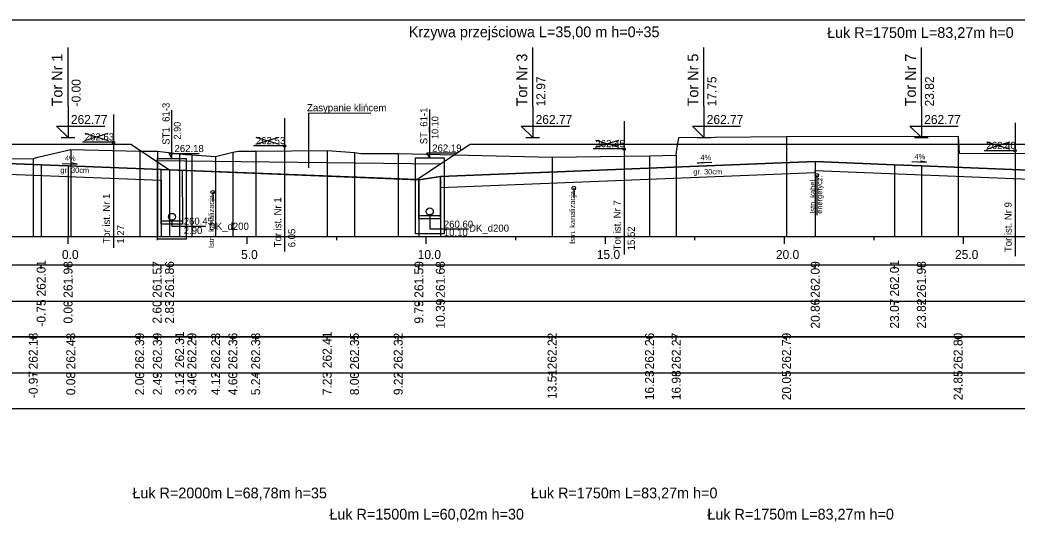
# Model space of a CAD drawing. Extents: x 6516023 to 6560129, y 5513077 to 5529206.
# Drawn here: x 6519236.57 to 6519264.41, y 5514566.02 to 5514580.16 of the extents above; entities that cross this region are included whole.
import ezdxf

# ---------------------------------------------------------------- set-up
doc = ezdxf.new("R2010")
doc.units = 0
for name, color, linetype in [('IR_default', 7, 'Continuous'), ('TOR_PRZEK_P-kable', 7, 'Continuous'), ('TOR_PRZEK_P-komponent', 7, 'Continuous'), ('TOR_PRZEK_P-odwodnienie', 7, 'Continuous'), ('TOR_PRZEK_P-opisy', 7, 'Continuous'), ('TOR_PRZEK_P-tabelka istniejace', 7, 'Continuous'), ('TOR_PRZEK_P-tabelka projektowane', 7, 'Continuous'), ('TOR_PRZEK_P-teren istniejacy', 7, 'Continuous'), ('TOR_PRZEK_P-tory istniejace', 7, 'Continuous'), ('TOR_PRZEK_P-tory projektowane', 7, 'Continuous'), ('TOR_PRZEK_P-uklad odniesienia', 7, 'Continuous'), ('TOR_PRZEK_P-warstwa ochronna I', 7, 'Continuous'), ('TOR_PRZEK_P-warstwa ochronna II', 7, 'Continuous'), ('TOR_RAMKI-ramka+tabelka 1', 7, 'Continuous')]:
    doc.layers.add(name, color=color, linetype=linetype)

msp = doc.modelspace()

# ---------------------------------------------------------------- linework, layer by layer
at = {"layer": 'IR_default'}
msp.add_lwpolyline([(6519236.163, 5514576.692), (6519237.798, 5514576.692), (6519239.663, 5514576.692), (6519240.24, 5514576.307), (6519240.746, 5514575.97), (6519247.653, 5514575.698), (6519249.136, 5514576.692), (6519251.002, 5514576.692), (6519252.636, 5514576.692), (6519253.325, 5514576.692), (6519253.913, 5514576.692), (6519255.548, 5514576.692), (6519257.413, 5514576.692), (6519258.772, 5514576.692), (6519259.984, 5514576.692), (6519263.484, 5514576.692), (6519264.189, 5514576.692), (6519264.798, 5514576.692)], dxfattribs=at)
at = {"layer": 'TOR_PRZEK_P-kable'}
for p, q in [((6519258.817, 5514575.818), (6519258.817, 5514574.708)), ((6519252.03, 5514575.461), (6519252.03, 5514575.191)), ((6519241.952, 5514575.347), (6519241.952, 5514575.077))]:
    msp.add_line(p, q, dxfattribs=at)
for centre in [(6519258.817, 5514575.818), (6519252.03, 5514575.461), (6519241.952, 5514575.347)]:
    msp.add_circle(centre, 0.05, dxfattribs=at)
at = {"layer": 'TOR_PRZEK_P-komponent'}
msp.add_line((6519248.295, 5514576.128), (6519240.37, 5514576.221), dxfattribs=at)
for points in [[(6519236.163, 5514576.692), (6519239.663, 5514576.692), (6519240.746, 5514575.97), (6519247.653, 5514575.698), (6519247.653, 5514575.698), (6519249.136, 5514576.692), (6519252.636, 5514576.692), (6519253.913, 5514576.692), (6519257.413, 5514576.692), (6519259.984, 5514576.692), (6519263.484, 5514576.692), (6519264.798, 5514576.692)], [(6519266.548, 5514575.89), (6519261.734, 5514576.082), (6519260.984, 5514576.112), (6519258.772, 5514576.201), (6519248.306, 5514575.782), (6519247.707, 5514575.696), (6519247.653, 5514575.698), (6519247.653, 5514575.698), (6519240.746, 5514575.97), (6519237.913, 5514576.084), (6519237.163, 5514576.114), (6519235.518, 5514576.179)]]:
    msp.add_lwpolyline(points, dxfattribs=at)
at = {"layer": 'TOR_PRZEK_P-odwodnienie'}
for p, q in [((6519240.815, 5514576.291), (6519240.815, 5514577.641)), ((6519248.01, 5514576.305), (6519248.01, 5514577.655)), ((6519240.732, 5514576.429), (6519241.572, 5514576.429)), ((6519240.815, 5514576.291), (6519240.732, 5514576.429)), ((6519247.927, 5514576.443), (6519248.767, 5514576.443)), ((6519248.01, 5514576.305), (6519247.927, 5514576.443)), ((6519240.515, 5514574.455), (6519240.51, 5514575.98)), ((6519241.115, 5514574.457), (6519241.11, 5514575.96)), ((6519248.31, 5514574.607), (6519248.306, 5514575.782)), ((6519247.71, 5514574.605), (6519247.707, 5514575.696)), ((6519248.31, 5514574.686), (6519247.71, 5514574.686)), ((6519241.115, 5514574.536), (6519240.515, 5514574.536)), ((6519241.115, 5514574.456), (6519240.515, 5514574.456)), ((6519248.31, 5514574.606), (6519247.71, 5514574.606))]:
    msp.add_line(p, q, dxfattribs=at)
for points in [[(6519240.415, 5514574.706), (6519240.415, 5514576.291), (6519241.215, 5514576.291), (6519241.215, 5514574.036), (6519240.415, 5514574.036), (6519240.415, 5514574.706)], [(6519247.61, 5514574.856), (6519247.61, 5514576.305), (6519248.41, 5514576.305), (6519248.41, 5514574.186), (6519247.61, 5514574.186), (6519247.61, 5514574.856)], [(6519248.01, 5514574.706), (6519248.01, 5514574.325), (6519249.095, 5514574.325)], [(6519240.815, 5514574.556), (6519240.815, 5514574.399), (6519241.76, 5514574.399)]]:
    msp.add_lwpolyline(points, dxfattribs=at)
for centre, radius in [((6519248.01, 5514574.806), 0.1), ((6519240.815, 5514574.656), 0.1), ((6519248.01, 5514574.706), 0.03), ((6519240.815, 5514574.556), 0.03)]:
    msp.add_circle(centre, radius, dxfattribs=at)
at = {"layer": 'TOR_PRZEK_P-opisy'}
for p in [(6519244.638, 5514576.41), (6519244.638, 5514576.027)]:
    msp.add_line(p, (6519244.638, 5514577.557), dxfattribs=at)
for points in [[(6519246.37, 5514577.546), (6519244.638, 5514577.557)], [(6519237.748, 5514576.152), (6519238.166, 5514576.133), (6519237.998, 5514576.162)], [(6519255.889, 5514576.175), (6519255.471, 5514576.156), (6519255.639, 5514576.184)], [(6519261.464, 5514576.2), (6519261.882, 5514576.181), (6519261.714, 5514576.209)]]:
    msp.add_lwpolyline(points, dxfattribs=at)
at = {"layer": 'TOR_PRZEK_P-tabelka istniejace'}
for p, q in [((6519236.942, 5514571.206), (6519236.942, 5514571.306)), ((6519237.989, 5514571.206), (6519237.989, 5514571.306)), ((6519239.913, 5514571.206), (6519239.913, 5514571.306)), ((6519240.406, 5514571.206), (6519240.406, 5514571.306)), ((6519241.029, 5514571.206), (6519241.029, 5514571.306)), ((6519241.371, 5514571.206), (6519241.371, 5514571.306)), ((6519242.034, 5514571.206), (6519242.034, 5514571.306)), ((6519242.514, 5514571.206), (6519242.514, 5514571.306)), ((6519243.151, 5514571.206), (6519243.151, 5514571.306)), ((6519245.145, 5514571.206), (6519245.145, 5514571.306)), ((6519245.91, 5514571.206), (6519245.91, 5514571.306)), ((6519247.13, 5514571.206), (6519247.13, 5514571.306)), ((6519251.425, 5514571.206), (6519251.425, 5514571.306)), ((6519254.145, 5514571.206), (6519254.145, 5514571.306)), ((6519254.891, 5514571.206), (6519254.891, 5514571.306)), ((6519257.968, 5514571.206), (6519257.968, 5514571.306)), ((6519262.759, 5514571.206), (6519262.759, 5514571.306)), ((6519186.663, 5514570.306), (6519280.463, 5514570.306)), ((6519236.942, 5514570.206), (6519236.942, 5514570.306)), ((6519237.989, 5514570.206), (6519237.989, 5514570.306)), ((6519239.913, 5514570.206), (6519239.913, 5514570.306)), ((6519240.406, 5514570.206), (6519240.406, 5514570.306)), ((6519241.029, 5514570.206), (6519241.029, 5514570.306)), ((6519241.371, 5514570.206), (6519241.371, 5514570.306)), ((6519242.034, 5514570.206), (6519242.034, 5514570.306)), ((6519242.514, 5514570.206), (6519242.514, 5514570.306)), ((6519243.151, 5514570.206), (6519243.151, 5514570.306)), ((6519245.145, 5514570.206), (6519245.145, 5514570.306)), ((6519245.91, 5514570.206), (6519245.91, 5514570.306)), ((6519247.13, 5514570.206), (6519247.13, 5514570.306)), ((6519251.425, 5514570.206), (6519251.425, 5514570.306)), ((6519254.145, 5514570.206), (6519254.145, 5514570.306)), ((6519254.891, 5514570.206), (6519254.891, 5514570.306)), ((6519257.968, 5514570.206), (6519257.968, 5514570.306)), ((6519262.759, 5514570.206), (6519262.759, 5514570.306))]:
    msp.add_line(p, q, dxfattribs=at)
for points in [[(6519257.968, 5514576.898), (6519257.968, 5514574.306), (6519257.968, 5514574.176), (6519257.968, 5514574.106)], [(6519262.759, 5514576.91), (6519262.759, 5514574.306), (6519262.759, 5514574.176), (6519262.759, 5514574.106)], [(6519236.942, 5514576.285), (6519236.942, 5514574.306), (6519236.942, 5514574.176), (6519236.942, 5514574.106)], [(6519237.989, 5514576.537), (6519237.989, 5514574.306), (6519237.989, 5514574.176), (6519237.989, 5514574.106)], [(6519239.913, 5514576.493), (6519239.913, 5514574.306), (6519239.913, 5514574.176), (6519239.913, 5514574.106)], [(6519240.406, 5514576.494), (6519240.406, 5514574.306), (6519240.406, 5514574.176), (6519240.406, 5514574.106)], [(6519241.029, 5514576.42), (6519241.029, 5514574.306), (6519241.029, 5514574.176), (6519241.029, 5514574.106)], [(6519241.371, 5514576.393), (6519241.371, 5514574.306), (6519241.371, 5514574.176), (6519241.371, 5514574.106)], [(6519242.034, 5514576.34), (6519242.034, 5514574.306), (6519242.034, 5514574.176), (6519242.034, 5514574.106)], [(6519242.514, 5514576.461), (6519242.514, 5514574.306), (6519242.514, 5514574.176), (6519242.514, 5514574.106)], [(6519243.151, 5514576.49), (6519243.151, 5514574.306), (6519243.151, 5514574.176), (6519243.151, 5514574.106)], [(6519245.145, 5514576.511), (6519245.145, 5514574.306), (6519245.145, 5514574.176), (6519245.145, 5514574.106)], [(6519245.91, 5514576.458), (6519245.91, 5514574.306), (6519245.91, 5514574.176), (6519245.91, 5514574.106)], [(6519247.13, 5514576.43), (6519247.13, 5514574.306), (6519247.13, 5514574.176), (6519247.13, 5514574.106)], [(6519251.425, 5514576.325), (6519251.425, 5514574.306), (6519251.425, 5514574.176), (6519251.425, 5514574.106)], [(6519254.145, 5514576.365), (6519254.145, 5514574.306), (6519254.145, 5514574.176), (6519254.145, 5514574.106)], [(6519254.891, 5514576.377), (6519254.891, 5514574.306), (6519254.891, 5514574.176), (6519254.891, 5514574.106)]]:
    msp.add_lwpolyline(points, dxfattribs=at)
msp.add_lwpolyline([(6519186.663, 5514571.306), (6519186.663, 5514569.306), (6519280.463, 5514569.306), (6519280.463, 5514571.306)], close=True, dxfattribs=at)
at = {"layer": 'TOR_PRZEK_P-tabelka projektowane'}
for p, q in [((6519237.163, 5514573.206), (6519237.163, 5514573.306)), ((6519237.913, 5514573.206), (6519237.913, 5514573.306)), ((6519240.511, 5514573.206), (6519240.511, 5514573.306)), ((6519240.746, 5514573.206), (6519240.746, 5514573.306)), ((6519247.707, 5514573.206), (6519247.707, 5514573.306)), ((6519248.306, 5514573.206), (6519248.306, 5514573.306)), ((6519258.772, 5514573.206), (6519258.772, 5514573.306)), ((6519260.984, 5514573.206), (6519260.984, 5514573.306)), ((6519261.734, 5514573.206), (6519261.734, 5514573.306)), ((6519186.663, 5514572.306), (6519280.463, 5514572.306)), ((6519237.163, 5514572.206), (6519237.163, 5514572.306)), ((6519237.913, 5514572.206), (6519237.913, 5514572.306)), ((6519240.511, 5514572.206), (6519240.511, 5514572.306)), ((6519240.746, 5514572.206), (6519240.746, 5514572.306)), ((6519247.707, 5514572.206), (6519247.707, 5514572.306)), ((6519248.306, 5514572.206), (6519248.306, 5514572.306)), ((6519258.772, 5514572.206), (6519258.772, 5514572.306)), ((6519260.984, 5514572.206), (6519260.984, 5514572.306)), ((6519261.734, 5514572.206), (6519261.734, 5514572.306))]:
    msp.add_line(p, q, dxfattribs=at)
for points in [[(6519237.163, 5514576.114), (6519237.163, 5514574.306), (6519237.163, 5514574.176), (6519237.163, 5514574.106)], [(6519237.913, 5514576.084), (6519237.913, 5514574.306), (6519237.913, 5514574.176), (6519237.913, 5514574.106)], [(6519258.772, 5514576.201), (6519258.772, 5514574.306), (6519258.772, 5514574.176), (6519258.772, 5514574.106)], [(6519260.984, 5514576.112), (6519260.984, 5514574.306), (6519260.984, 5514574.176), (6519260.984, 5514574.106)], [(6519261.734, 5514576.082), (6519261.734, 5514574.306), (6519261.734, 5514574.176), (6519261.734, 5514574.106)], [(6519240.746, 5514575.97), (6519240.746, 5514574.306), (6519240.746, 5514574.176), (6519240.746, 5514574.106)], [(6519248.306, 5514575.782), (6519248.306, 5514574.306), (6519248.306, 5514574.176), (6519248.306, 5514574.106)], [(6519240.511, 5514575.68), (6519240.511, 5514574.306), (6519240.511, 5514574.176), (6519240.511, 5514574.106)], [(6519247.707, 5514575.696), (6519247.707, 5514574.306), (6519247.707, 5514574.176), (6519247.707, 5514574.106)]]:
    msp.add_lwpolyline(points, dxfattribs=at)
msp.add_lwpolyline([(6519186.663, 5514573.306), (6519186.663, 5514571.306), (6519280.463, 5514571.306), (6519280.463, 5514573.306)], close=True, dxfattribs=at)
at = {"layer": 'TOR_PRZEK_P-teren istniejacy'}
msp.add_lwpolyline([(6519236.168, 5514576.277), (6519236.942, 5514576.285), (6519237.108, 5514576.331), (6519237.989, 5514576.537), (6519239.913, 5514576.493), (6519240.406, 5514576.494), (6519241.029, 5514576.42), (6519241.192, 5514576.398), (6519241.371, 5514576.393), (6519242.034, 5514576.34), (6519242.514, 5514576.461), (6519242.661, 5514576.493), (6519243.151, 5514576.49), (6519245.145, 5514576.511), (6519245.91, 5514576.458), (6519246.089, 5514576.426), (6519247.13, 5514576.43), (6519251.425, 5514576.325), (6519254.145, 5514576.365), (6519254.891, 5514576.377), (6519254.897, 5514576.469), (6519254.967, 5514576.878), (6519257.968, 5514576.898), (6519262.759, 5514576.91), (6519262.772, 5514576.736), (6519262.793, 5514576.437), (6519265.254, 5514576.426)], dxfattribs=at)
at = {"layer": 'TOR_PRZEK_P-tory istniejace'}
for p, q in [((6519239.179, 5514577.516), (6519239.179, 5514573.795)), ((6519243.958, 5514577.412), (6519243.958, 5514573.692)), ((6519253.435, 5514577.329), (6519253.435, 5514573.608)), ((6519264.349, 5514577.279), (6519264.349, 5514573.559)), ((6519238.38, 5514576.787), (6519239.032, 5514576.99)), ((6519238.38, 5514576.99), (6519239.032, 5514576.787)), ((6519243.159, 5514576.684), (6519243.811, 5514576.887)), ((6519243.159, 5514576.887), (6519243.811, 5514576.684)), ((6519239.18, 5514576.74), (6519238.314, 5514576.74)), ((6519243.959, 5514576.637), (6519243.093, 5514576.637)), ((6519252.636, 5514576.6), (6519253.288, 5514576.803)), ((6519252.636, 5514576.803), (6519253.288, 5514576.6)), ((6519263.55, 5514576.551), (6519264.202, 5514576.754)), ((6519263.55, 5514576.754), (6519264.202, 5514576.551)), ((6519253.436, 5514576.553), (6519252.57, 5514576.553)), ((6519264.35, 5514576.504), (6519263.484, 5514576.504))]:
    msp.add_line(p, q, dxfattribs=at)
for centre in [(6519239.18, 5514576.74), (6519243.959, 5514576.637), (6519253.436, 5514576.553), (6519264.35, 5514576.504)]:
    msp.add_circle(centre, 0.035, dxfattribs=at)
at = {"layer": 'TOR_PRZEK_P-tory projektowane'}
for p, q in [((6519237.913, 5514577.75), (6519237.913, 5514579.382)), ((6519250.886, 5514577.75), (6519250.886, 5514579.382)), ((6519255.663, 5514577.75), (6519255.663, 5514579.382)), ((6519261.734, 5514577.75), (6519261.734, 5514579.382)), ((6519237.913, 5514577.75), (6519237.913, 5514576.872)), ((6519250.886, 5514577.75), (6519250.886, 5514576.872)), ((6519255.663, 5514577.75), (6519255.663, 5514576.872)), ((6519261.734, 5514577.75), (6519261.734, 5514576.872)), ((6519237.913, 5514576.872), (6519237.594, 5514577.192)), ((6519237.594, 5514577.192), (6519238.938, 5514577.192)), ((6519250.886, 5514576.872), (6519250.567, 5514577.191)), ((6519250.567, 5514577.191), (6519251.911, 5514577.191)), ((6519255.663, 5514576.872), (6519255.344, 5514577.191)), ((6519255.344, 5514577.191), (6519256.688, 5514577.191)), ((6519261.734, 5514576.872), (6519261.415, 5514577.191)), ((6519261.415, 5514577.191), (6519262.76, 5514577.191)), ((6519237.721, 5514576.872), (6519238.105, 5514576.872)), ((6519250.694, 5514576.872), (6519251.078, 5514576.872)), ((6519255.471, 5514576.872), (6519255.855, 5514576.872)), ((6519261.543, 5514576.872), (6519261.926, 5514576.872))]:
    msp.add_line(p, q, dxfattribs=at)
at = {"layer": 'TOR_PRZEK_P-uklad odniesienia'}
for p, q in [((6519190.463, 5514574.106), (6519280.463, 5514574.106)), ((6519237.913, 5514573.906), (6519237.913, 5514574.106)), ((6519240.413, 5514574.006), (6519240.413, 5514574.106)), ((6519242.913, 5514573.906), (6519242.913, 5514574.106)), ((6519245.413, 5514574.006), (6519245.413, 5514574.106)), ((6519247.913, 5514573.906), (6519247.913, 5514574.106)), ((6519250.413, 5514574.006), (6519250.413, 5514574.106)), ((6519252.913, 5514573.906), (6519252.913, 5514574.106)), ((6519255.413, 5514574.006), (6519255.413, 5514574.106)), ((6519257.913, 5514573.906), (6519257.913, 5514574.106)), ((6519260.413, 5514574.006), (6519260.413, 5514574.106)), ((6519262.913, 5514573.906), (6519262.913, 5514574.106))]:
    msp.add_line(p, q, dxfattribs=at)
at = {"layer": 'TOR_PRZEK_P-warstwa ochronna I'}
for points in [[(6519230.406, 5514575.675), (6519235.518, 5514575.879), (6519240.511, 5514575.68)], [(6519248.307, 5514575.482), (6519258.772, 5514575.901), (6519258.772, 5514575.951), (6519269.151, 5514575.535)]]:
    msp.add_lwpolyline(points, dxfattribs=at)
at = {"layer": 'TOR_PRZEK_P-warstwa ochronna II'}
msp.add_lwpolyline([(6519211.713, 5514576.396), (6519212.661, 5514575.764), (6519215.871, 5514575.892), (6519220.624, 5514576.083), (6519221.374, 5514576.113), (6519223.138, 5514576.183), (6519224.087, 5514576.221), (6519224.511, 5514575.938), (6519229.805, 5514575.916), (6519230.173, 5514575.966), (6519233.013, 5514576.079), (6519233.763, 5514576.109), (6519235.518, 5514576.179), (6519237.163, 5514576.114), (6519237.913, 5514576.084), (6519240.746, 5514575.97), (6519247.707, 5514575.696), (6519248.306, 5514575.782), (6519258.772, 5514576.201), (6519260.984, 5514576.112), (6519261.734, 5514576.082), (6519266.548, 5514575.89), (6519270.398, 5514575.736), (6519270.887, 5514575.41)], dxfattribs=at)
at = {"layer": 'TOR_RAMKI-ramka+tabelka 1'}
msp.add_lwpolyline([(6519087.013, 5514580.156), (6519334.513, 5514580.156), (6519334.513, 5514551.656), (6519087.013, 5514551.656)], close=True, dxfattribs=at)

# ---------------------------------------------------------------- texts
at = {"layer": 'TOR_PRZEK_P-kable'}
for s, p in [('energetycz.', (6519258.966, 5514574.744)), ('Istn. kabel', (6519258.772, 5514574.744)), ('Istn. kanalizacja', (6519241.99, 5514573.79)), ('Istn. kanalizacja', (6519252.068, 5514573.904))]:
    msp.add_text(s, height=0.14999, rotation=90.0511, dxfattribs=at).set_placement(p)
at = {"layer": 'TOR_PRZEK_P-odwodnienie'}
for s, height, rotation, p in [('ST1_61-3', 0.2, 90, (6519240.748, 5514576.67)), ('ST_61-1', 0.2, 90, (6519247.943, 5514576.684)), ('10.10', 0.19, 90, (6519248.252, 5514576.832)), ('2.90', 0.19, 90, (6519241.057, 5514576.818)), ('260.45', 0.2, 360, (6519241.142, 5514574.437)), ('2.90', 0.2, 360, (6519241.142, 5514574.178)), ('DK_d200', 0.2, 360, (6519241.845, 5514574.295)), ('260.60', 0.2, 360, (6519248.403, 5514574.353)), ('DK_d200', 0.2, 360, (6519249.108, 5514574.242)), ('10.10', 0.2, 360, (6519248.403, 5514574.12))]:
    msp.add_text(s, height=height, rotation=rotation, dxfattribs=at).set_placement(p)
for s, p in [('262.18', (6519240.885, 5514576.466)), ('262.19', (6519248.08, 5514576.479))]:
    msp.add_text(s, height=0.2, dxfattribs=at).set_placement(p)
at = {"layer": 'TOR_PRZEK_P-opisy'}
for s, height, rotation, p in [('Zasypanie klińcem', 0.2, 359.9489, (6519244.586, 5514577.606)), ('4%', 0.15, 359.8485, (6519237.827, 5514576.218)), ('4%', 0.15, 0.1515, (6519255.566, 5514576.24)), ('4%', 0.15, 359.8485, (6519261.543, 5514576.266))]:
    msp.add_text(s, height=height, rotation=rotation, dxfattribs=at).set_placement(p)
at = {"layer": 'TOR_PRZEK_P-tabelka istniejace'}
for s, p in [('262.18', (6519237.067, 5514570.398)), ('262.43', (6519238.114, 5514570.398)), ('262.39', (6519240.038, 5514570.398)), ('262.39', (6519240.531, 5514570.398)), ('262.31', (6519241.154, 5514570.433)), ('262.29', (6519241.496, 5514570.398)), ('262.23', (6519242.159, 5514570.398)), ('262.36', (6519242.639, 5514570.398)), ('262.38', (6519243.276, 5514570.398)), ('262.41', (6519245.27, 5514570.433)), ('262.35', (6519246.035, 5514570.397)), ('262.32', (6519247.255, 5514570.4)), ('262.22', (6519251.55, 5514570.4)), ('262.26', (6519254.27, 5514570.398)), ('262.27', (6519255.016, 5514570.398)), ('262.79', (6519258.093, 5514570.398)), ('262.80', (6519262.884, 5514570.398)), ('-0.97', (6519237.067, 5514569.594)), ('0.08', (6519238.114, 5514569.677)), ('2.00', (6519240.038, 5514569.678)), ('2.49', (6519240.531, 5514569.678)), ('3.12', (6519241.154, 5514569.68)), ('3.46', (6519241.496, 5514569.677)), ('4.12', (6519242.159, 5514569.68)), ('4.60', (6519242.639, 5514569.678)), ('5.24', (6519243.276, 5514569.678)), ('7.23', (6519245.27, 5514569.678)), ('8.00', (6519246.035, 5514569.678)), ('9.22', (6519247.255, 5514569.68)), ('13.51', (6519251.55, 5514569.573)), ('16.23', (6519254.27, 5514569.538)), ('16.98', (6519255.016, 5514569.538)), ('20.05', (6519258.093, 5514569.537)), ('24.85', (6519262.884, 5514569.537))]:
    msp.add_text(s, height=0.25, rotation=90, dxfattribs=at).set_placement(p)
at = {"layer": 'TOR_PRZEK_P-tabelka projektowane'}
for s, p in [('262.01', (6519237.288, 5514572.433)), ('261.98', (6519238.038, 5514572.398)), ('261.57', (6519240.523, 5514572.398)), ('261.86', (6519240.871, 5514572.398)), ('261.59', (6519247.832, 5514572.398)), ('261.68', (6519248.431, 5514572.398)), ('262.09', (6519258.897, 5514572.398)), ('262.01', (6519261.109, 5514572.433)), ('261.98', (6519261.859, 5514572.398)), ('-0.75', (6519237.288, 5514571.593)), ('0.00', (6519238.038, 5514571.678)), ('2.60', (6519240.523, 5514571.678)), ('2.83', (6519240.871, 5514571.678)), ('9.79', (6519247.832, 5514571.678)), ('10.39', (6519248.431, 5514571.538)), ('20.86', (6519258.897, 5514571.538)), ('23.07', (6519261.109, 5514571.538)), ('23.82', (6519261.859, 5514571.54))]:
    msp.add_text(s, height=0.25, rotation=90, dxfattribs=at).set_placement(p)
at = {"layer": 'TOR_PRZEK_P-tory istniejace'}
for s, p in [('262.63', (6519238.38, 5514576.79)), ('262.53', (6519243.159, 5514576.687)), ('262.45', (6519252.636, 5514576.603)), ('262.40', (6519263.55, 5514576.554))]:
    msp.add_text(s, height=0.2, dxfattribs=at).set_placement(p)
for s, rotation, p in [('Tor ist. Nr 1', 90.0511, (6519239.086, 5514573.91)), ('Tor ist. Nr 1', 90.0511, (6519243.865, 5514573.806)), ('Tor ist. Nr 7', 90.0511, (6519253.342, 5514573.723)), ('Tor ist. Nr 9', 90.0511, (6519264.256, 5514573.673)), ('1.27', 90, (6519239.48, 5514573.91)), ('15.52', 90, (6519253.736, 5514573.723)), ('6.05', 90, (6519244.259, 5514573.807))]:
    msp.add_text(s, height=0.2, rotation=rotation, dxfattribs=at).set_placement(p)
at = {"layer": 'TOR_PRZEK_P-tory projektowane'}
for s, height, rotation, p in [('Krzywa przejściowa L=35,00 m h=0÷35', 0.3, 360, (6519247.425, 5514579.673)), ('Łuk R=1750m L=83,27m h=0', 0.3, 360, (6519259.102, 5514579.654)), ('Tor Nr 1', 0.3, 90, (6519237.758, 5514577.744)), ('Tor Nr 3', 0.3, 90, (6519250.732, 5514577.744)), ('Tor Nr 5', 0.3, 90, (6519255.508, 5514577.743)), ('Tor Nr 7', 0.3, 90, (6519261.58, 5514577.744)), ('12.97', 0.25, 90, (6519251.236, 5514577.742)), ('17.75', 0.25, 90, (6519256.013, 5514577.742)), ('23.82', 0.25, 90, (6519262.084, 5514577.742)), ('-0.00', 0.25, 90, (6519238.263, 5514577.742)), ('Łuk R=2000m L=68,78m h=35', 0.3, 360, (6519239.709, 5514566.798)), ('Łuk R=1750m L=83,27m h=0', 0.3, 360, (6519250.834, 5514566.798)), ('Łuk R=1500m L=60,02m h=30', 0.3, 360, (6519245.208, 5514566.206)), ('Łuk R=1750m L=83,27m h=0', 0.3, 360, (6519255.759, 5514566.206))]:
    msp.add_text(s, height=height, rotation=rotation, dxfattribs=at).set_placement(p)
for p in [(6519237.993, 5514577.252), (6519250.966, 5514577.252), (6519255.743, 5514577.252), (6519261.814, 5514577.252)]:
    msp.add_text('262.77', height=0.25, dxfattribs=at).set_placement(p)
at = {"layer": 'TOR_PRZEK_P-uklad odniesienia'}
for s, p in [('0.0', (6519237.744, 5514573.481)), ('5.0', (6519242.744, 5514573.481)), ('10.0', (6519247.674, 5514573.481)), ('15.0', (6519252.674, 5514573.481)), ('20.0', (6519257.674, 5514573.481)), ('25.0', (6519262.674, 5514573.481))]:
    msp.add_text(s, height=0.25, dxfattribs=at).set_placement(p)
at = {"layer": 'TOR_PRZEK_P-warstwa ochronna I'}
for p in [(6519237.697, 5514575.886), (6519255.368, 5514575.843)]:
    msp.add_text('gr. 30cm', height=0.15, dxfattribs=at).set_placement(p)

doc.saveas('drawing.dxf')
